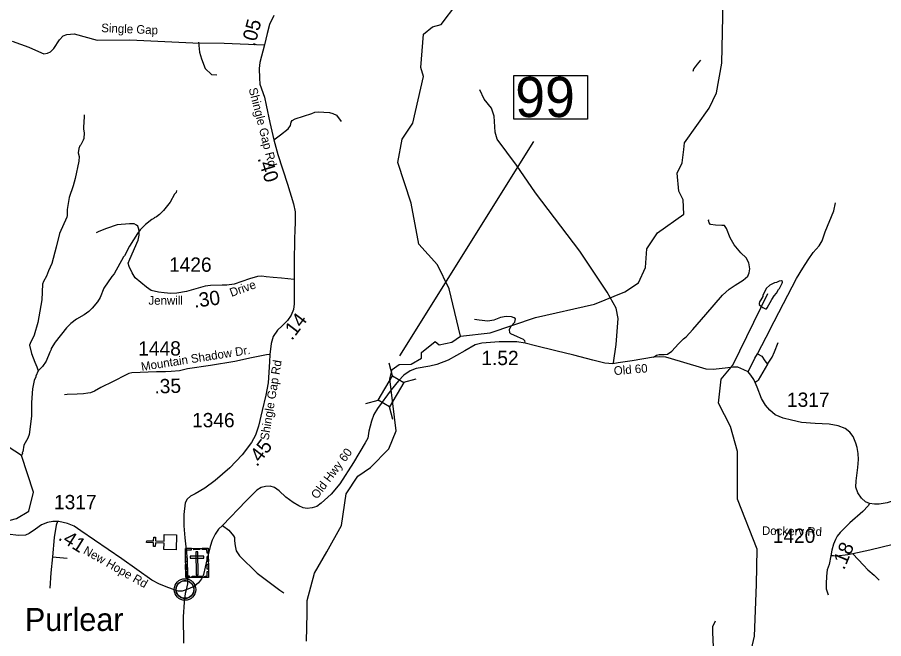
# Model space of a CAD drawing. Extents: x 1248224 to 1454986, y 825081 to 985870.
# Drawn here: x 1323531 to 1331099, y 896072 to 901499 of the extents above; entities that cross this region are included whole.
import ezdxf

# ---------------------------------------------------------------- set-up
doc = ezdxf.new("R2010")
doc.units = 0
for name, color, linetype in [('Exist Civil Demographics Community CELL', 7, 'Continuous'), ('Exist Civil Demographics Community Label', 7, 'Continuous'), ('Exist Cultural Cemetery CELL', 7, 'Continuous'), ('Exist Cultural Church CELL', 7, 'Continuous'), ('Exist Hydrographic Creek Single Shore', 7, 'Continuous'), ('Exist Hydrographic Misc Water Feature', 7, 'Continuous'), ('Exist Road Non-System Type 51', 7, 'Continuous'), ('Exist Road Secondary Mileage Hundredths English Label', 7, 'Continuous'), ('Exist Road Secondary Structure Standard Bridge CELL', 7, 'Continuous'), ('Exist Road Secondary Structure Standard Bridge Number Label', 7, 'Continuous'), ('Exist Road Secondary Type 51 Attributed', 7, 'Continuous'), ('Exist Road Secondary Type 51 Label', 7, 'Continuous'), ('Exist Road Secondary Type 51 Number Label', 7, 'Continuous')]:
    doc.layers.add(name, color=color, linetype=linetype)

msp = doc.modelspace()

# ---------------------------------------------------------------- linework, layer by layer
at = {"layer": 'Exist Civil Demographics Community CELL'}
msp.add_lwpolyline([(1324918.1, 896513.4), (1324919.1, 896519), (1324920.9, 896525.6), (1324923.8, 896532.8), (1324926.8, 896538.5), (1324930.1, 896544.2), (1324933.8, 896549.4), (1324937.8, 896553.7), (1324942.4, 896558.3), (1324947.9, 896562.9), (1324953.4, 896566.6), (1324958.2, 896569.4), (1324963.3, 896571.9), (1324968.8, 896574.2), (1324974.4, 896576), (1324978.7, 896577.2), (1324983.6, 896577.9), (1324987.7, 896578.6), (1324994.1, 896578.9), (1324998.5, 896578.8), (1325004.2, 896578.5), (1325009.1, 896577.8), (1325014, 896576.8), (1325019, 896575.4), (1325024.1, 896573.5), (1325030.8, 896570.5), (1325037.1, 896567), (1325042.1, 896563.5), (1325047.3, 896559.5), (1325050.6, 896556.3), (1325054.7, 896552), (1325058.6, 896547.3), (1325061.7, 896542.7), (1325064.8, 896537.7), (1325067.2, 896532.5), (1325069.3, 896527.5), (1325070.8, 896522.5), (1325072.1, 896517.9), (1325073.2, 896511.8), (1325073.8, 896507.1), (1325074.1, 896501.1), (1325073.9, 896495.4), (1325073.3, 896489.7), (1325072.4, 896484.2), (1325070.8, 896478), (1325068.9, 896472.2), (1325066.6, 896467.1), (1325063.4, 896461.1), (1325060.1, 896455.8), (1325056.7, 896451.1), (1325052.5, 896446.4), (1325047.2, 896441.4), (1325042.2, 896437.3), (1325037.2, 896433.8), (1325032.8, 896431.3), (1325026, 896428.1), (1325018.9, 896425.4), (1325012.9, 896423.9), (1325006.3, 896422.6), (1325001.9, 896422.1), (1324997.4, 896421.9), (1324991.8, 896421.9), (1324987.5, 896422.3), (1324981.9, 896423), (1324976, 896424.3), (1324971.4, 896425.6), (1324966.2, 896427.5), (1324961.6, 896429.5), (1324957.7, 896431.7), (1324950.9, 896435.8), (1324945.3, 896440.1), (1324940.4, 896444.6), (1324936, 896449.4), (1324932.8, 896453.4), (1324929.8, 896457.6), (1324925.7, 896464.7), (1324924, 896468.2), (1324922.3, 896472.2), (1324919.7, 896480.4), (1324918.1, 896487.5), (1324917.5, 896492.6), (1324917.1, 896499), (1324917.1, 896503.6), (1324917.6, 896510.1)], close=True, dxfattribs=at)
for centre, radius in [((1324995.8, 896501), 94.3), ((1324995.5, 896501.3), 76.7)]:
    msp.add_circle(centre, radius, dxfattribs=at)
at = {"layer": 'Exist Cultural Cemetery CELL'}
for points in [[(1324999.8, 896859.9), (1325198.8, 896861.4), (1325200.7, 896606.8), (1325001.7, 896605.3)], [(1325000.1, 896816.6), (1325011.4, 896816.7), (1325011.2, 896848.9), (1325051.7, 896849.1), (1325051.7, 896860.3), (1324999.8, 896859.9)], [(1325073.8, 896860.4), (1325125.6, 896860.8), (1325125.7, 896849.4), (1325073.9, 896849)], [(1325109, 896831.4), (1325090.3, 896831.3), (1325091.8, 896628.5), (1325110.5, 896628.6)], [(1325199.2, 896818), (1325187.9, 896817.9), (1325187.6, 896850.1), (1325147.1, 896849.8), (1325147, 896860.9), (1325198.9, 896861.3)], [(1325000.6, 896742.4), (1325000.3, 896785.7), (1325011.7, 896785.8), (1325012, 896742.5)], [(1325041.1, 896792.1), (1325041.2, 896773.5), (1325159, 896774.3), (1325158.8, 896793)], [(1325188.4, 896744.9), (1325188, 896788.2), (1325199.4, 896788.3), (1325199.8, 896744.9)], [(1325001.1, 896675.2), (1325000.8, 896718.5), (1325012.2, 896718.6), (1325012.5, 896675.3)], [(1325034.7, 896605.6), (1325034.7, 896617), (1325012.7, 896616.9), (1325012.4, 896657.3), (1325001.2, 896657.2), (1325001.6, 896605.3)], [(1325167.6, 896606.5), (1325167.5, 896618), (1325189.5, 896618.2), (1325189.2, 896658.6), (1325200.4, 896658.7), (1325200.7, 896606.8)], [(1325188.8, 896678.9), (1325188.5, 896722.2), (1325199.9, 896722.3), (1325200.2, 896679)], [(1325059, 896617.2), (1325143.9, 896617.8), (1325144, 896606.4), (1325059.1, 896605.8)]]:
    msp.add_lwpolyline(points, close=True, dxfattribs=at)
at = {"layer": 'Exist Cultural Church CELL'}
msp.add_lwpolyline([(1324811.4, 896850.1), (1324812.9, 896907), (1324736.7, 896909.1), (1324735.9, 896877.1), (1324719.9, 896877.5), (1324720.8, 896909.5), (1324660.6, 896911.1), (1324661.1, 896927.1), (1324721.2, 896925.5), (1324722.1, 896957.5), (1324738, 896957.1), (1324737.2, 896925.1), (1324813.3, 896923), (1324815, 896980.7), (1324921.4, 896977.8), (1324917.8, 896847.2)], close=True, dxfattribs=at)
at = {"layer": 'Exist Hydrographic Creek Single Shore'}
for points in [[(1329353.3, 900345.4), (1329360.2, 900402.7), (1329575.2, 900706.9), (1329637.3, 900840.2), (1329684.2, 901098.6), (1329697.2, 901640.1), (1329735.3, 901856), (1329873.3, 902050.2), (1329900.2, 902141.5)], [(1327402.2, 898715.1), (1327304.2, 899127.4), (1327200.2, 899336.3), (1327037.2, 899516.8), (1326971.2, 899876), (1326854.2, 900229.6), (1326892.2, 900435.7), (1326987.2, 900575), (1327080.2, 900983.5), (1327057.2, 901059.4), (1327080.2, 901351.1), (1327157.2, 901415.2), (1327232.2, 901436.7), (1327370.2, 901617.8)], [(1327402.2, 898715.1), (1327661.3, 898742.7), (1328056.2, 898875.9), (1328573, 898993.8)], [(1326798, 898245.1), (1326783.8, 898341.1), (1326804.2, 898422), (1326865.5, 898465.5), (1326970.3, 898469.1), (1327060.9, 898520.7), (1327062.7, 898572.2), (1327181.7, 898666.4), (1327217.2, 898639.7), (1327327.3, 898662.9), (1327402.2, 898715.1)], [(1326233.7, 896830.8), (1326363.2, 897061.6), (1326403.2, 897336.6), (1326506.2, 897492.2), (1326617.3, 897565.5), (1326775.8, 897728.8), (1326841.6, 897887.9), (1326798, 898245.1)], [(1323204.5, 896908.5), (1323195.6, 897032.9), (1323331.5, 897072.9), (1323523.4, 897120), (1323631, 897185.6), (1323671.3, 897352.5), (1323568.8, 897671.4), (1323332, 897824.4), (1323073.3, 898048.8), (1322976.3, 898235.8)]]:
    msp.add_lwpolyline(points, dxfattribs=at)
at = {"layer": 'Exist Hydrographic Misc Water Feature'}
for points in [[(1324116.3, 900648.6), (1324115.4, 900616.6), (1324111, 900600.8), (1324108.8, 900522.9), (1324113.8, 900488.8), (1324110.5, 900440.9), (1324106, 900425), (1324084.9, 900385.7), (1324076.7, 900377.9), (1324068.1, 900354.1), (1324062.9, 900316.2), (1324070, 900282.1), (1324068.9, 900242.1), (1324036.6, 900091.1), (1324018.8, 900027.6), (1323983.9, 899924.7), (1323965, 899821.2), (1323965.5, 899769.3), (1323963.1, 899753.4), (1323899, 899611.3), (1323871.7, 899492), (1323831.6, 899349.2), (1323801.9, 899286.2), (1323784.5, 899238.7), (1323759.1, 899191.4), (1323750.5, 899167.6), (1323744.7, 899031.9), (1323709.1, 898833), (1323677.9, 898721.9), (1323642, 898650.9), (1323637.4, 898635.1), (1323653.4, 898562.6), (1323683.3, 898485.8), (1323702.2, 898447.3), (1323713, 898410.4)], [(1328573, 898993.8), (1328837.3, 899100), (1328956.3, 899179.6), (1329017.3, 899312.9), (1329030.2, 899476.9), (1329124.2, 899616.2), (1329353.3, 899779), (1329348.2, 899903.9), (1329308.3, 899980.2), (1329295.2, 900137.9), (1329339.2, 900229), (1329353.3, 900345.4)], [(1324922, 899985.5), (1324917.6, 899969.7), (1324905.1, 899954), (1324867.1, 899883.2), (1324809.1, 899812.8), (1324772.1, 899775.9), (1324747.5, 899756.7), (1324727.2, 899747.2), (1324723.1, 899741.4), (1324704.7, 899731.8), (1324649.6, 899689.5), (1324604.3, 899642.9), (1324579.4, 899611.6), (1324512.2, 899501.6), (1324465.8, 899414.9), (1324457.6, 899407.1), (1324377.3, 899257.5), (1324356.7, 899234.1), (1324287.8, 899132.2), (1324253.5, 899053.1), (1324230.4, 899013.9), (1324184.8, 898959.2), (1324156, 898930), (1324115.1, 898899.2), (1324048.1, 898863.1), (1323999, 898824.6), (1323959.9, 898785.7), (1323860.3, 898660.7), (1323826.7, 898605.6), (1323826.5, 898597.6), (1323813.8, 898574), (1323781.6, 898495), (1323750.2, 898447.9), (1323713, 898410.4)], [(1330035, 898969.4), (1330043.6, 898965.8), (1330067.3, 898953.1), (1330074.3, 898954.1), (1330081.4, 898960.6), (1330121.6, 899035.5), (1330142.4, 899066.9), (1330163.1, 899090.2), (1330180, 899121.7), (1330188.2, 899129.5), (1330213.6, 899176.8), (1330215.8, 899184.7), (1330214.1, 899192.8), (1330206.2, 899197), (1330186.1, 899193.6), (1330161.7, 899182.3), (1330145.6, 899178.7), (1330105.1, 899160), (1330072.2, 899130.8), (1330042.5, 899069.7), (1330042.2, 899061.7), (1330025.4, 899030.3), (1330012.9, 899014.6), (1330010.5, 898998.7), (1330012.3, 898990.7), (1330035, 898969.4)], [(1329776.2, 894917.4), (1329800.4, 894963.9), (1329846.3, 895173), (1329819.4, 895439.5), (1329971.1, 896094), (1329987.3, 896545.7), (1329994.4, 896854.1), (1329821.3, 897291), (1329822.3, 897708), (1329760.3, 897925.8), (1329657.3, 898128.1), (1329678.3, 898337.8), (1329781.3, 898460.5), (1330088.3, 899088)], [(1323713, 898410.4), (1323691.9, 898365.6), (1323691.7, 898357.6), (1323678.8, 898326), (1323664.8, 898254.4), (1323655.4, 898134.7), (1323654.1, 898014.8), (1323633.5, 897855.4), (1323622.7, 897823.7), (1323586.9, 897760.8), (1323579.3, 897705), (1323573.1, 897697.2), (1323574.8, 897689.2), (1323568.8, 897671.4)], [(1326061.7, 896291.8), (1326064.2, 896404.6), (1326128.2, 896642.9), (1326233.7, 896830.8)], [(1326056.3, 896048.9), (1326061.7, 896291.8)]]:
    msp.add_lwpolyline(points, dxfattribs=at)
at = {"layer": 'Exist Road Non-System Type 51'}
msp.add_line((1323839, 896787.1), (1323967.2, 896776.3), dxfattribs=at)
for points in [[(1325113.9, 901283.2), (1325122.6, 901196.2), (1325139.9, 901135.3), (1325170.4, 901052.6), (1325226.9, 901000.4), (1325274.7, 900996.1)], [(1329435.4, 901030.1), (1329442, 901050), (1329454.3, 901065.8), (1329472.8, 901089.4), (1329501.7, 901124.6)], [(1328739.7, 898480.9), (1328761.4, 898641.9), (1328778.8, 898868.2), (1328761.4, 898959.6), (1328683.2, 899098.8), (1328444.1, 899455.6), (1328057.1, 899964.8), (1327891.9, 900208.4), (1327722.4, 900434.7), (1327705, 900495.6), (1327696.3, 900634.9), (1327674.5, 900704.5), (1327609.3, 900782.8), (1327570.2, 900865.5)], [(1325771.8, 900430), (1325829, 900472.2), (1325896.6, 900525.3), (1325915.9, 900553.1), (1325924.4, 900582.1), (1325930.4, 900599.1), (1325958.2, 900611.1), (1326104.3, 900659.5), (1326130.9, 900670.4), (1326165.9, 900672.8), (1326209.4, 900671.6), (1326258.9, 900667.9), (1326287.9, 900658.3), (1326320.5, 900645), (1326359.1, 900589.4)], [(1329997.3, 898560.1), (1330073.2, 898705), (1330143.2, 898842.7), (1330224.1, 898998.6), (1330338.6, 899216.4), (1330392.9, 899308.3), (1330440, 899382), (1330483.5, 899443.6), (1330535.4, 899504.1), (1330560.8, 899547.6), (1330588.5, 899624.9), (1330663.2, 899807.9), (1330677.7, 899878)], [(1324507.6, 899322.9), (1324500.6, 899350.6), (1324513.9, 899387.1), (1324586.8, 899552.9), (1324596.7, 899597.7), (1324596.7, 899624.2), (1324593.4, 899649.1), (1324583.5, 899675.6), (1324571.9, 899682.2), (1324552, 899693.9), (1324512.2, 899695.5), (1324404.5, 899685.6), (1324310.1, 899654.1), (1324243.8, 899627.5), (1324220.6, 899617.6)], [(1329088, 898530.8), (1329114.7, 898547.5), (1329138.9, 898553.5), (1329182.3, 898553.5), (1329210.1, 898555.9), (1329248.8, 898583.7), (1329305.5, 898646.6), (1329350.2, 898691.3), (1329374.3, 898709.4), (1329431.1, 898771.1), (1329544.6, 898904), (1329691.6, 899072.5), (1329749.6, 899124.5), (1329801.5, 899160.7), (1329871.6, 899203), (1329911.4, 899239.3), (1329924.7, 899265.9), (1329929.5, 899303.3), (1329920.9, 899354.6), (1329899.2, 899396.9), (1329852.1, 899441.6), (1329791.7, 899510.5), (1329759.1, 899572.1), (1329726.5, 899655.5), (1329708.4, 899679.7), (1329686.6, 899682.1), (1329628.7, 899684.5), (1329587.6, 899689.3), (1329573.1, 899702.6), (1329569.7, 899725.1), (1329570.7, 899734.1)], [(1327968, 898661.5), (1327963.7, 898674.6), (1327952.8, 898685.4), (1327900.6, 898709.4), (1327841.9, 898735.5), (1327833.2, 898742), (1327828.9, 898772.5), (1327841.9, 898798.6), (1327876.7, 898835.6), (1327883.2, 898866), (1327872.4, 898874.7), (1327848.4, 898883.4), (1327800.6, 898885.6), (1327752.8, 898876.9), (1327694.1, 898855.2), (1327641.9, 898846.4), (1327565.9, 898853), (1327524.6, 898859.5)], [(1330083, 898469.5), (1330123.9, 898529.7), (1330145.6, 898578.1), (1330177, 898657.8)], [(1329914.7, 898402.4), (1329974.3, 898522.6), (1329997.3, 898560.1)], [(1329997.3, 898560.1), (1330034.7, 898538.4), (1330060.1, 898499.7), (1330083, 898469.5)], [(1330083, 898469.5), (1330002.1, 898330.5), (1329993.6, 898321.2)], [(1329993.6, 898321.2), (1329975.5, 898310.3)], [(1323882.4, 897093.9), (1323871.6, 897063.5), (1323854.2, 896954.7), (1323839, 896787.1)], [(1325322.9, 897060.1), (1325378.5, 897018.4), (1325419.6, 896971.3), (1325429.2, 896954.4), (1325429.2, 896925.4), (1325434.1, 896883.1), (1325443.7, 896838.4), (1325472.7, 896794.8), (1325624.9, 896645), (1325824.1, 896495.1), (1325857.9, 896472.2)], [(1331431.3, 896958.4), (1331182.6, 896893.6), (1330977.2, 896843.6), (1330830, 896811.6)], [(1330830, 896811.6), (1330787, 896804.7), (1330691.2, 896793.6), (1330662, 896794.9), (1330638.5, 896794.4)], [(1330830, 896811.6), (1330922.4, 896712.7), (1330960.3, 896672), (1331014.5, 896625.9), (1331060.6, 896582.5)], [(1323839, 896787.1), (1323823.7, 896645.7), (1323815, 896513)], [(1329542.8, 895406), (1329545.5, 895441.9), (1329548.2, 895463.9), (1329553.3, 895509.6), (1329555.9, 895539.6), (1329562.9, 895581.5), (1329567.5, 895611.4), (1329574.5, 895651.3), (1329584.2, 895723.1), (1329584.4, 895735.1), (1329591.4, 895775), (1329596.2, 895810.9), (1329601.1, 895848.9), (1329604.2, 895890.8), (1329611, 895934.7), (1329612, 895972.7), (1329611, 896010.8), (1329609.7, 896048.8), (1329608.6, 896080.8), (1329607.1, 896106.9), (1329606, 896144.9), (1329606.7, 896178.9), (1329629.9, 896226.3)]]:
    msp.add_lwpolyline(points, dxfattribs=at)
at = {"layer": 'Exist Road Secondary Structure Standard Bridge CELL'}
for p, q in [((1326808.5, 898368.1), (1326779.6, 898477.6)), ((1326906.3, 898311.2), (1327015.8, 898340.1)), ((1326574, 898125.3), (1326683.4, 898154.2)), ((1326812.4, 897986.5), (1326783.5, 898095.9))]:
    msp.add_line(p, q, dxfattribs=at)
msp.add_lwpolyline([(1326683.4, 898154.2), (1326808.1, 898368.4), (1326908.1, 898310.2), (1326783.5, 898095.9)], close=True, dxfattribs=at)
at = {"layer": 'Exist Road Secondary Structure Standard Bridge Number Label'}
msp.add_line((1326871, 898543.6), (1328044.1, 900413.2), dxfattribs=at)
msp.add_lwpolyline([(1327867.9, 900990.8), (1328512.1, 900990.8), (1328512.1, 900608.5), (1327867.9, 900608.5)], close=True, dxfattribs=at)
at = {"layer": 'Exist Road Secondary Type 51 Attributed'}
for points in [[(1325771.1, 901516), (1325734.5, 901436.3), (1325714.3, 901359.2), (1325689.8, 901260)], [(1323484.6, 901291.2), (1323632.5, 901238.1), (1323741.2, 901187.5), (1323763.9, 901181.2), (1323795.5, 901186.3), (1323820.8, 901198.9), (1323848.6, 901228), (1323899.1, 901301.3), (1323931.4, 901336.6), (1323964.2, 901350.5), (1324028.7, 901355.6), (1324229.6, 901300), (1324513.9, 901301.2), (1325062.9, 901277.2), (1325339, 901274.7), (1325689.8, 901260)], [(1325689.8, 901260), (1325649.3, 901104.5), (1325643, 901051.4), (1325645.5, 900967.9), (1325650.5, 900914.4), (1325689.7, 900801.9), (1325703.6, 900732.3), (1325737.7, 900580.5), (1325771.8, 900430), (1325806.9, 900300.8), (1325890.3, 900041.5), (1325943.4, 899870.5), (1325958.6, 899799.6), (1325957.3, 899703.5), (1325953.8, 899642.1), (1325952.3, 899561.9), (1325949.7, 899364.6), (1325948.9, 899209.7)], [(1325948.9, 899209.7), (1325837.4, 899220.3), (1325765.3, 899225.4), (1325704.7, 899233), (1325668, 899236.8), (1325630.1, 899235.5), (1325559.3, 899214), (1325425.4, 899168.5), (1325360.9, 899158.4), (1325319.2, 899158.4), (1325219.4, 899155.8), (1325171.4, 899149.5), (1325009.6, 899104), (1324924.6, 899088.9), (1324871.5, 899087.6), (1324813.4, 899091.4), (1324762.9, 899099), (1324700.9, 899114.2), (1324658, 899143.3), (1324560.7, 899224.2), (1324534.1, 899267.2), (1324507.6, 899322.9)], [(1325948.9, 899209.7), (1325949, 899132), (1325949, 898995.7), (1325942.1, 898946.2), (1325922.8, 898896.6), (1325891.2, 898851.2), (1325844.5, 898804.4), (1325804.6, 898767.3), (1325766.1, 898710.8), (1325747, 898649.6), (1325735.9, 898554.7)], [(1330974.9, 897253.3), (1330939.9, 897267.4), (1330905.1, 897300.1), (1330874.6, 897345.9), (1330857.1, 897393.8), (1330859.3, 897450.5), (1330872.4, 897566.1), (1330878.9, 897638), (1330876.8, 897688.2), (1330868, 897740.5), (1330857.1, 897779.8), (1330831, 897836.5), (1330802.7, 897875.7), (1330761.3, 897908.4), (1330700.3, 897930.2), (1330622.8, 897944.5), (1330500.8, 897951.1), (1330381, 897959.8), (1330293.8, 897979.4), (1330219.8, 897999.1), (1330152.2, 898027.4), (1330104.3, 898066.6), (1330067.2, 898110.3), (1330032.4, 898169.1), (1329995.3, 898267.2), (1329975.5, 898310.3), (1329964.8, 898334.8), (1329938.7, 898374.1), (1329914.7, 898402.4), (1329877.7, 898419.9), (1329825.4, 898443.9), (1329785.1, 898443.6), (1329713.2, 898434.9), (1329608.7, 898424), (1329547.7, 898426.1), (1329325.4, 898491.6), (1329194.7, 898530.8), (1329144.6, 898533), (1329088, 898530.8), (1328901.6, 898498.2), (1328779.5, 898480.8), (1328731.6, 898472.1), (1328661.9, 898478.6), (1328557.3, 898504.8), (1328391.7, 898548.4), (1328234.9, 898585.5), (1328056.2, 898629.1), (1327966.9, 898653.1), (1327893.9, 898664), (1327741.4, 898664), (1327588.9, 898653.1), (1327530.1, 898637.8), (1327440.7, 898585.5), (1327294.8, 898504.8), (1327196.7, 898467.7), (1327133.5, 898452.5), (1327013.7, 898430.7), (1326963.6, 898411), (1326907, 898374), (1326861.2, 898323.8), (1326798, 898245.1)], [(1325735.9, 898554.7), (1325707.9, 898550.4), (1325577.8, 898523.4), (1325431.2, 898493.5), (1325218.8, 898459.1), (1325018.4, 898427.6), (1324946.6, 898412.7), (1324874.8, 898405.2), (1324825.4, 898403.7), (1324747.7, 898402.2), (1324530.8, 898393.2), (1324505.4, 898388.7), (1324481.4, 898375.2), (1324367.7, 898316.9), (1324261.6, 898264.5), (1324204.7, 898234.5), (1324168.8, 898219.5), (1324147.9, 898215.1), (1324109, 898209.1), (1324053.6, 898206.1), (1323965.4, 898203.1), (1323942.9, 898202.6)], [(1325735.9, 898554.7), (1325733.3, 898489), (1325721.4, 898307.9), (1325701.7, 898197.6), (1325668.7, 898064.1), (1325638.5, 897927.9), (1325611, 897848.1), (1325578, 897786.1), (1325496, 897678.4), (1325386, 897564.2), (1325259.4, 897454.1), (1325170.1, 897385.3), (1325084.8, 897337.1), (1325043.5, 897317.9), (1325013.3, 897289), (1324998.2, 897258.7), (1324984.5, 897155.2), (1324984.5, 897056.1), (1324995.5, 896952.9), (1325014.7, 896767.1), (1325017.5, 896622.6), (1325018.9, 896551), (1325005.9, 896497.6)], [(1326798, 898245.1), (1326677.3, 898082.2), (1326646.4, 898029), (1326624.2, 897972.4), (1326601.9, 897883.3), (1326591.6, 897823.3), (1326569.3, 897782.1), (1326467, 897611.5), (1326347, 897424.6), (1326273.3, 897335.4), (1326184.2, 897254.8), (1326148.2, 897227.4), (1326107.1, 897213.6), (1326064.3, 897208.5), (1326028.3, 897213.6), (1325990.6, 897230.8), (1325940.9, 897259.9), (1325877.5, 897308), (1325819.3, 897364.5), (1325776.4, 897392), (1325738.7, 897404), (1325697.6, 897402.3), (1325661.6, 897392), (1325623.9, 897369.7), (1325528.6, 897274.5), (1325322.9, 897060.1), (1325288.7, 897029.2), (1325257.8, 896984.6), (1325233.8, 896931.5), (1325215, 896876.6), (1325180.7, 896734.3), (1325156.7, 896633.1), (1325139.6, 896595.4), (1325112.2, 896559.4), (1325074.5, 896526.8), (1325005.9, 896497.6)], [(1331424.9, 897355.1), (1331244.9, 897297.2), (1331129.2, 897258.6), (1331059.6, 897247.9), (1331017.8, 897246.8), (1330974.9, 897253.3)], [(1330974.9, 897253.3), (1330964.2, 897231.8), (1330917.1, 897182.5), (1330803.5, 897083.9), (1330719.9, 897000.2), (1330692.1, 896968.1), (1330677.1, 896938), (1330659.9, 896897.3), (1330647.1, 896843.7), (1330638.5, 896794.4), (1330623.5, 896719.3), (1330606.4, 896674.3), (1330599.9, 896616.4), (1330597.8, 896552), (1330597.8, 896507), (1330614.9, 896455.5)], [(1325005.9, 896497.6), (1324972, 896485.3), (1324937, 896487.9), (1324854.4, 896516.5), (1324773.7, 896548), (1324705.9, 896581.5), (1324442.6, 896768.2), (1324086.4, 897014.9), (1324027.9, 897053.2), (1323968.9, 897078.8), (1323893.2, 897095.5), (1323840, 897094.5), (1323793.8, 897086.7), (1323743, 897066.3), (1323688.9, 897026.9), (1323633.8, 896990.5), (1323602.3, 896974.7), (1323542.3, 896972.7), (1323444, 896983.6), (1323400.7, 896990.5), (1323350.5, 896983.6), (1323282.6, 896950.1), (1323204.5, 896908.5)], [(1325005.9, 896497.6), (1324998.3, 896465.3), (1324988, 896390.9), (1324979.8, 896262.8), (1324981.8, 896031.3)]]:
    msp.add_lwpolyline(points, dxfattribs=at)

# ---------------------------------------------------------------- texts
at = {"layer": 'Exist Civil Demographics Community Label'}
msp.add_text('Purlear', height=200, dxfattribs=at).set_placement((1323596.5, 896139.3))
at = {"layer": 'Exist Road Secondary Mileage Hundredths English Label'}
for s, rotation, p in [('.05', 75.31363, (1325605.8, 901238.9)), ('.40', 287.83298, (1325628.8, 900267.1)), ('.30', 7.5011, (1325078.8, 898961.6)), ('.14', 52.71105, (1325929.6, 898670.9)), ('.35', 1.73705, (1324730.2, 898212.9)), ('.45', 52.71105, (1325624.5, 897567.9)), ('.41', 327.86448, (1323881.3, 896940.5)), ('.18', 67.18264, (1330753, 896666.7))]:
    msp.add_text(s, height=125, rotation=rotation, dxfattribs=at).set_placement(p)
msp.add_text('1.52', height=125, dxfattribs=at).set_placement((1327584.6, 898461.2))
at = {"layer": 'Exist Road Secondary Structure Standard Bridge Number Label'}
msp.add_text('99', height=350, dxfattribs=at).set_placement((1327880.5, 900628.3))
at = {"layer": 'Exist Road Secondary Type 51 Label'}
for s, rotation, p in [('Single Gap', 357.59646, (1324262.7, 901370.3)), ('Shingle Gap Rd', 284.33522, (1325551.4, 900874.1)), ('Drive', 19.81581, (1325402.1, 899056.4)), ('Mountain Shadow Dr.', 8.9147, (1324618, 898409.9)), ('Shingle Gap Rd', 80.60461, (1325725.2, 897800.8)), ('Old 60', 4.79116, (1328744.7, 898373.8)), ('Old Hwy 60', 53.00651, (1326149.5, 897285.4)), ('Dockery Rd', 358.94598, (1330035.3, 896978.6)), ('New Hope Rd', 330.32125, (1324100.7, 896820))]:
    msp.add_text(s, height=75, rotation=rotation, dxfattribs=at).set_placement(p)
msp.add_text('Jenwill', height=75, dxfattribs=at).set_placement((1324676.3, 898988.7))
at = {"layer": 'Exist Road Secondary Type 51 Number Label'}
for s, p in [('1426', (1324856.3, 899276.6)), ('1448', (1324587.5, 898544.8)), ('1317', (1330254.2, 898096.7)), ('1346', (1325057.3, 897918.3)), ('1317', (1323851.4, 897202.4)), ('1420', (1330130, 896908.2))]:
    msp.add_text(s, height=125, dxfattribs=at).set_placement(p)

doc.saveas('drawing.dxf')
